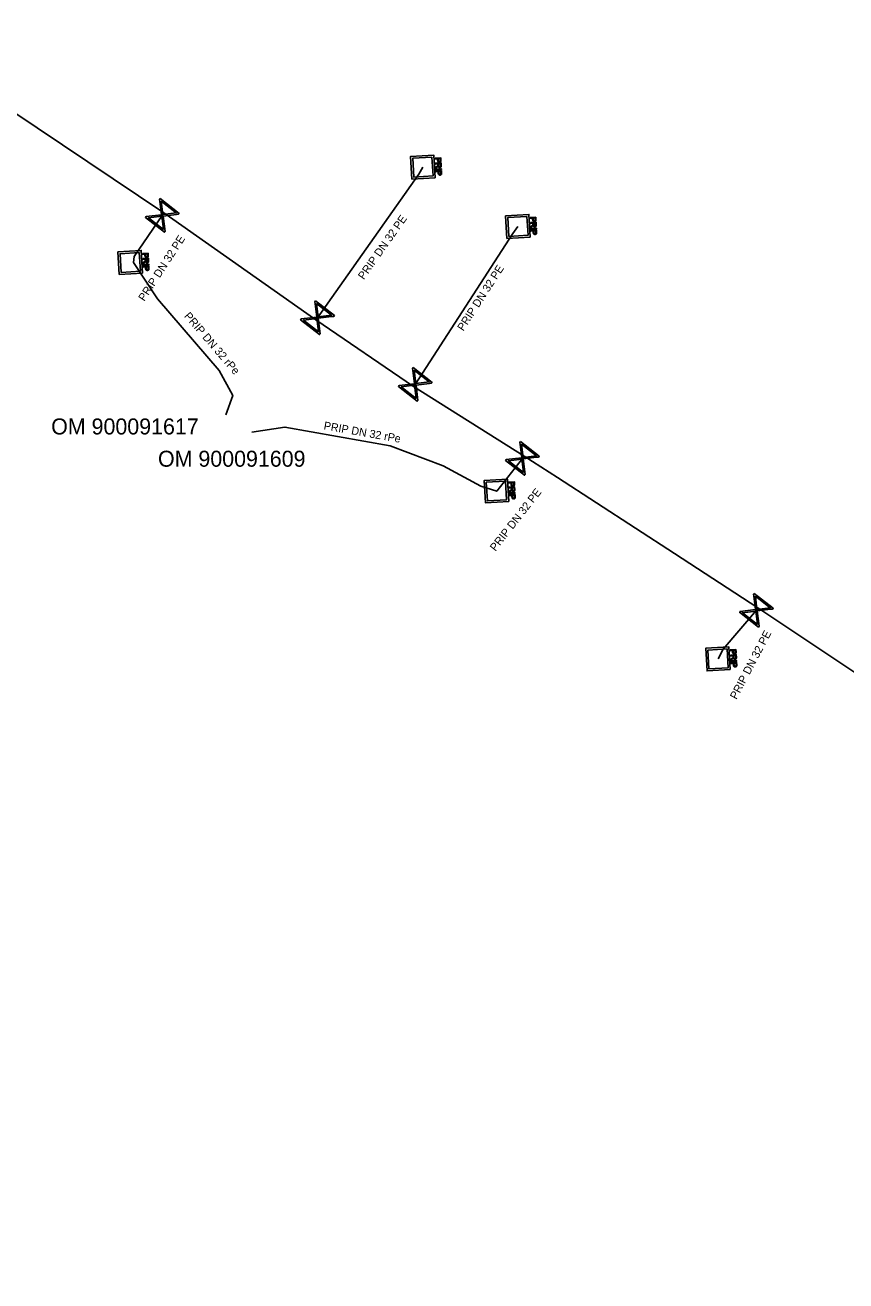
# Model space of a CAD drawing. Extents: x -643842 to -636370, y -1119190 to -1110210.
# Drawn here: x -641968.2 to -641916.9, y -1113568.9 to -1113490.4 of the extents above; entities that cross this region are included whole.
import ezdxf

# ---------------------------------------------------------------- set-up
doc = ezdxf.new("R2010")
doc.units = 0
for name, color, linetype in [('22', 7, 'Continuous'), ('7', 7, 'Continuous'), ('Default', 7, 'Continuous'), ('Level 16', 7, 'Continuous'), ('Level 18', 7, 'Continuous'), ('Level 21', 7, 'Continuous'), ('Level 23', 7, 'Continuous')]:
    doc.layers.add(name, color=color, linetype=linetype)

msp = doc.modelspace()

# ---------------------------------------------------------------- linework, layer by layer
at = {"layer": 'Default'}
for points in [[(-641942.52, -1113499.274), (-641942.488, -1113499.252), (-641942.472, -1113499.237), (-641942.456, -1113499.223), (-641942.45, -1113499.212), (-641942.444, -1113499.2), (-641942.442, -1113499.189), (-641942.44, -1113499.182), (-641942.441, -1113499.163)], [(-641942.239, -1113499.208), (-641942.236, -1113499.255), (-641942.245, -1113499.281), (-641942.253, -1113499.306), (-641942.276, -1113499.323), (-641942.3, -1113499.339), (-641942.329, -1113499.34), (-641942.368, -1113499.343), (-641942.395, -1113499.32), (-641942.422, -1113499.297), (-641942.432, -1113499.246), (-641942.441, -1113499.265), (-641942.449, -1113499.275), (-641942.466, -1113499.297), (-641942.494, -1113499.317)], [(-641942.259, -1113498.864), (-641942.257, -1113498.9), (-641942.26, -1113498.919), (-641942.263, -1113498.945), (-641942.274, -1113498.964), (-641942.285, -1113498.983), (-641942.306, -1113498.995), (-641942.328, -1113499.006), (-641942.355, -1113499.008), (-641942.401, -1113499.011), (-641942.434, -1113498.984), (-641942.466, -1113498.957), (-641942.471, -1113498.881)], [(-641942.429, -1113498.879), (-641942.427, -1113498.925), (-641942.409, -1113498.943), (-641942.39, -1113498.961), (-641942.359, -1113498.959), (-641942.337, -1113498.958), (-641942.322, -1113498.946), (-641942.306, -1113498.934), (-641942.303, -1113498.916), (-641942.3, -1113498.903), (-641942.302, -1113498.87)], [(-641942.398, -1113499.207), (-641942.396, -1113499.24), (-641942.388, -1113499.258), (-641942.381, -1113499.276), (-641942.365, -1113499.284), (-641942.35, -1113499.293), (-641942.332, -1113499.292), (-641942.308, -1113499.29), (-641942.292, -1113499.271), (-641942.277, -1113499.252), (-641942.279, -1113499.211)], [(-641942.214, -1113499.665), (-641942.211, -1113499.7), (-641942.214, -1113499.72), (-641942.217, -1113499.746), (-641942.228, -1113499.765), (-641942.24, -1113499.784), (-641942.261, -1113499.795), (-641942.282, -1113499.807), (-641942.309, -1113499.809), (-641942.355, -1113499.811), (-641942.388, -1113499.785), (-641942.421, -1113499.758), (-641942.425, -1113499.682)], [(-641942.384, -1113499.68), (-641942.381, -1113499.726), (-641942.363, -1113499.744), (-641942.345, -1113499.762), (-641942.313, -1113499.76), (-641942.291, -1113499.759), (-641942.276, -1113499.747), (-641942.261, -1113499.735), (-641942.257, -1113499.716), (-641942.254, -1113499.704), (-641942.256, -1113499.671)], [(-641936.319, -1113502.574), (-641936.317, -1113502.61), (-641936.32, -1113502.629), (-641936.323, -1113502.655), (-641936.334, -1113502.674), (-641936.345, -1113502.693), (-641936.366, -1113502.705), (-641936.388, -1113502.716), (-641936.415, -1113502.718), (-641936.461, -1113502.721), (-641936.494, -1113502.694), (-641936.526, -1113502.667), (-641936.531, -1113502.591)], [(-641936.489, -1113502.589), (-641936.487, -1113502.635), (-641936.469, -1113502.653), (-641936.45, -1113502.671), (-641936.419, -1113502.669), (-641936.397, -1113502.668), (-641936.382, -1113502.656), (-641936.366, -1113502.644), (-641936.363, -1113502.626), (-641936.36, -1113502.613), (-641936.362, -1113502.58)], [(-641936.58, -1113502.984), (-641936.548, -1113502.962), (-641936.532, -1113502.947), (-641936.516, -1113502.933), (-641936.51, -1113502.922), (-641936.504, -1113502.91), (-641936.502, -1113502.899), (-641936.5, -1113502.892), (-641936.501, -1113502.873)], [(-641936.299, -1113502.918), (-641936.296, -1113502.965), (-641936.305, -1113502.991), (-641936.313, -1113503.016), (-641936.336, -1113503.033), (-641936.36, -1113503.049), (-641936.389, -1113503.05), (-641936.428, -1113503.053), (-641936.455, -1113503.03), (-641936.482, -1113503.007), (-641936.492, -1113502.956), (-641936.501, -1113502.975), (-641936.509, -1113502.985), (-641936.526, -1113503.007), (-641936.554, -1113503.027)], [(-641936.274, -1113503.375), (-641936.271, -1113503.41), (-641936.274, -1113503.43), (-641936.277, -1113503.456), (-641936.288, -1113503.475), (-641936.3, -1113503.494), (-641936.321, -1113503.505), (-641936.342, -1113503.517), (-641936.369, -1113503.519), (-641936.415, -1113503.521), (-641936.448, -1113503.495), (-641936.481, -1113503.468), (-641936.485, -1113503.392)], [(-641936.458, -1113502.917), (-641936.456, -1113502.95), (-641936.448, -1113502.968), (-641936.441, -1113502.986), (-641936.425, -1113502.994), (-641936.41, -1113503.003), (-641936.392, -1113503.002), (-641936.368, -1113503), (-641936.352, -1113502.981), (-641936.337, -1113502.962), (-641936.339, -1113502.921)], [(-641936.444, -1113503.39), (-641936.441, -1113503.436), (-641936.423, -1113503.454), (-641936.405, -1113503.472), (-641936.373, -1113503.47), (-641936.351, -1113503.469), (-641936.336, -1113503.457), (-641936.321, -1113503.445), (-641936.317, -1113503.426), (-641936.314, -1113503.414), (-641936.316, -1113503.381)], [(-641960.549, -1113504.824), (-641960.547, -1113504.86), (-641960.55, -1113504.879), (-641960.553, -1113504.905), (-641960.564, -1113504.924), (-641960.575, -1113504.943), (-641960.596, -1113504.955), (-641960.618, -1113504.966), (-641960.645, -1113504.968), (-641960.691, -1113504.971), (-641960.724, -1113504.944), (-641960.756, -1113504.917), (-641960.761, -1113504.841)], [(-641960.719, -1113504.839), (-641960.717, -1113504.885), (-641960.699, -1113504.903), (-641960.68, -1113504.921), (-641960.649, -1113504.919), (-641960.627, -1113504.918), (-641960.612, -1113504.906), (-641960.596, -1113504.894), (-641960.593, -1113504.876), (-641960.59, -1113504.863), (-641960.592, -1113504.83)], [(-641960.81, -1113505.234), (-641960.778, -1113505.212), (-641960.762, -1113505.197), (-641960.746, -1113505.183), (-641960.74, -1113505.172), (-641960.734, -1113505.16), (-641960.732, -1113505.149), (-641960.73, -1113505.142), (-641960.731, -1113505.123)], [(-641960.529, -1113505.168), (-641960.526, -1113505.215), (-641960.535, -1113505.241), (-641960.543, -1113505.266), (-641960.566, -1113505.283), (-641960.59, -1113505.299), (-641960.619, -1113505.3), (-641960.658, -1113505.303), (-641960.685, -1113505.28), (-641960.712, -1113505.257), (-641960.722, -1113505.206), (-641960.731, -1113505.225), (-641960.739, -1113505.235), (-641960.756, -1113505.257), (-641960.784, -1113505.277)], [(-641960.504, -1113505.625), (-641960.501, -1113505.66), (-641960.504, -1113505.68), (-641960.507, -1113505.706), (-641960.518, -1113505.725), (-641960.53, -1113505.744), (-641960.551, -1113505.755), (-641960.572, -1113505.767), (-641960.599, -1113505.769), (-641960.645, -1113505.771), (-641960.678, -1113505.745), (-641960.711, -1113505.718), (-641960.715, -1113505.642)], [(-641960.688, -1113505.167), (-641960.686, -1113505.2), (-641960.678, -1113505.218), (-641960.671, -1113505.236), (-641960.655, -1113505.244), (-641960.64, -1113505.253), (-641960.622, -1113505.252), (-641960.598, -1113505.25), (-641960.582, -1113505.231), (-641960.567, -1113505.212), (-641960.569, -1113505.171)], [(-641960.674, -1113505.64), (-641960.671, -1113505.686), (-641960.653, -1113505.704), (-641960.635, -1113505.722), (-641960.603, -1113505.72), (-641960.581, -1113505.719), (-641960.566, -1113505.707), (-641960.551, -1113505.695), (-641960.547, -1113505.676), (-641960.544, -1113505.664), (-641960.546, -1113505.631)], [(-641937.92, -1113519.514), (-641937.888, -1113519.491), (-641937.872, -1113519.476), (-641937.856, -1113519.462), (-641937.85, -1113519.451), (-641937.844, -1113519.439), (-641937.842, -1113519.428), (-641937.84, -1113519.421), (-641937.841, -1113519.403)], [(-641937.639, -1113519.447), (-641937.636, -1113519.495), (-641937.645, -1113519.52), (-641937.653, -1113519.546), (-641937.676, -1113519.562), (-641937.7, -1113519.578), (-641937.729, -1113519.579), (-641937.768, -1113519.582), (-641937.795, -1113519.559), (-641937.822, -1113519.536), (-641937.832, -1113519.485), (-641937.841, -1113519.504), (-641937.849, -1113519.514), (-641937.866, -1113519.536), (-641937.894, -1113519.556)], [(-641937.659, -1113519.103), (-641937.657, -1113519.139), (-641937.66, -1113519.158), (-641937.663, -1113519.184), (-641937.674, -1113519.203), (-641937.685, -1113519.222), (-641937.706, -1113519.234), (-641937.728, -1113519.246), (-641937.755, -1113519.247), (-641937.801, -1113519.25), (-641937.834, -1113519.223), (-641937.866, -1113519.196), (-641937.871, -1113519.121)], [(-641937.829, -1113519.118), (-641937.827, -1113519.164), (-641937.809, -1113519.182), (-641937.79, -1113519.2), (-641937.759, -1113519.198), (-641937.737, -1113519.197), (-641937.722, -1113519.185), (-641937.706, -1113519.173), (-641937.703, -1113519.155), (-641937.7, -1113519.142), (-641937.702, -1113519.109)], [(-641937.798, -1113519.446), (-641937.796, -1113519.479), (-641937.788, -1113519.497), (-641937.781, -1113519.515), (-641937.765, -1113519.523), (-641937.75, -1113519.532), (-641937.732, -1113519.531), (-641937.708, -1113519.529), (-641937.692, -1113519.51), (-641937.677, -1113519.491), (-641937.679, -1113519.451)], [(-641937.614, -1113519.904), (-641937.611, -1113519.939), (-641937.614, -1113519.959), (-641937.617, -1113519.985), (-641937.628, -1113520.004), (-641937.64, -1113520.023), (-641937.661, -1113520.035), (-641937.682, -1113520.046), (-641937.709, -1113520.048), (-641937.755, -1113520.05), (-641937.788, -1113520.024), (-641937.821, -1113519.997), (-641937.825, -1113519.921)], [(-641937.784, -1113519.919), (-641937.781, -1113519.965), (-641937.763, -1113519.983), (-641937.745, -1113520.001), (-641937.713, -1113519.999), (-641937.691, -1113519.998), (-641937.676, -1113519.986), (-641937.661, -1113519.974), (-641937.657, -1113519.955), (-641937.654, -1113519.943), (-641937.656, -1113519.91)], [(-641924.07, -1113530.004), (-641924.038, -1113529.982), (-641924.022, -1113529.967), (-641924.006, -1113529.953), (-641924, -1113529.942), (-641923.994, -1113529.93), (-641923.992, -1113529.919), (-641923.99, -1113529.912), (-641923.991, -1113529.893)], [(-641923.789, -1113529.938), (-641923.786, -1113529.985), (-641923.795, -1113530.011), (-641923.803, -1113530.036), (-641923.826, -1113530.053), (-641923.85, -1113530.069), (-641923.879, -1113530.07), (-641923.918, -1113530.073), (-641923.945, -1113530.05), (-641923.972, -1113530.027), (-641923.982, -1113529.976), (-641923.991, -1113529.995), (-641923.999, -1113530.005), (-641924.016, -1113530.027), (-641924.044, -1113530.047)], [(-641923.809, -1113529.594), (-641923.807, -1113529.63), (-641923.81, -1113529.649), (-641923.813, -1113529.675), (-641923.824, -1113529.694), (-641923.835, -1113529.713), (-641923.856, -1113529.725), (-641923.878, -1113529.736), (-641923.905, -1113529.738), (-641923.951, -1113529.741), (-641923.984, -1113529.714), (-641924.016, -1113529.687), (-641924.021, -1113529.611)], [(-641923.979, -1113529.609), (-641923.977, -1113529.655), (-641923.959, -1113529.673), (-641923.94, -1113529.691), (-641923.909, -1113529.689), (-641923.887, -1113529.688), (-641923.872, -1113529.676), (-641923.856, -1113529.664), (-641923.853, -1113529.646), (-641923.85, -1113529.633), (-641923.852, -1113529.6)], [(-641923.948, -1113529.937), (-641923.946, -1113529.97), (-641923.938, -1113529.988), (-641923.931, -1113530.006), (-641923.915, -1113530.014), (-641923.9, -1113530.023), (-641923.882, -1113530.022), (-641923.858, -1113530.02), (-641923.842, -1113530.001), (-641923.827, -1113529.982), (-641923.829, -1113529.941)], [(-641923.764, -1113530.395), (-641923.761, -1113530.43), (-641923.764, -1113530.45), (-641923.767, -1113530.476), (-641923.778, -1113530.495), (-641923.79, -1113530.514), (-641923.811, -1113530.525), (-641923.832, -1113530.537), (-641923.859, -1113530.539), (-641923.905, -1113530.541), (-641923.938, -1113530.515), (-641923.971, -1113530.488), (-641923.975, -1113530.412)], [(-641923.934, -1113530.41), (-641923.931, -1113530.456), (-641923.913, -1113530.474), (-641923.895, -1113530.492), (-641923.863, -1113530.49), (-641923.841, -1113530.489), (-641923.826, -1113530.477), (-641923.811, -1113530.465), (-641923.807, -1113530.446), (-641923.804, -1113530.434), (-641923.806, -1113530.401)]]:
    msp.add_open_spline(points, degree=3, dxfattribs=at)
at = {"layer": 'Level 16'}
for points in [[(-641959.799, -1113501.277), (-641958.617, -1113502.201), (-641958.658, -1113502.253), (-641958.786, -1113502.264), (-641959.619, -1113502.368), (-641959.5, -1113503.331), (-641959.541, -1113503.383), (-641960.723, -1113502.459), (-641960.682, -1113502.407), (-641959.718, -1113502.291), (-641959.821, -1113501.457), (-641959.84, -1113501.329), (-641959.799, -1113501.277)], [(-641959.733, -1113501.448), (-641959.63, -1113502.28), (-641958.8, -1113502.177), (-641959.733, -1113501.448)], [(-641959.603, -1113503.215), (-641959.707, -1113502.378), (-641960.542, -1113502.482), (-641959.603, -1113503.215)], [(-641950.099, -1113507.667), (-641948.917, -1113508.591), (-641948.958, -1113508.643), (-641949.086, -1113508.654), (-641949.919, -1113508.758), (-641949.8, -1113509.721), (-641949.841, -1113509.773), (-641951.023, -1113508.849), (-641950.982, -1113508.797), (-641950.018, -1113508.681), (-641950.121, -1113507.847), (-641950.14, -1113507.719), (-641950.099, -1113507.667)], [(-641950.033, -1113507.838), (-641949.93, -1113508.67), (-641949.1, -1113508.567), (-641950.033, -1113507.838)], [(-641949.903, -1113509.605), (-641950.007, -1113508.768), (-641950.842, -1113508.872), (-641949.903, -1113509.605)], [(-641943.989, -1113511.837), (-641942.807, -1113512.761), (-641942.848, -1113512.813), (-641942.976, -1113512.824), (-641943.809, -1113512.928), (-641943.69, -1113513.891), (-641943.731, -1113513.943), (-641944.913, -1113513.019), (-641944.872, -1113512.967), (-641943.908, -1113512.851), (-641944.011, -1113512.017), (-641944.03, -1113511.889), (-641943.989, -1113511.837)], [(-641943.923, -1113512.008), (-641943.82, -1113512.84), (-641942.99, -1113512.737), (-641943.923, -1113512.008)], [(-641943.793, -1113513.775), (-641943.897, -1113512.938), (-641944.732, -1113513.042), (-641943.793, -1113513.775)], [(-641937.289, -1113516.457), (-641936.107, -1113517.381), (-641936.148, -1113517.433), (-641936.276, -1113517.444), (-641937.109, -1113517.548), (-641936.99, -1113518.511), (-641937.031, -1113518.563), (-641938.213, -1113517.639), (-641938.172, -1113517.587), (-641937.208, -1113517.471), (-641937.311, -1113516.637), (-641937.33, -1113516.509), (-641937.289, -1113516.457)], [(-641937.223, -1113516.628), (-641937.12, -1113517.46), (-641936.29, -1113517.357), (-641937.223, -1113516.628)], [(-641937.093, -1113518.395), (-641937.197, -1113517.558), (-641938.032, -1113517.662), (-641937.093, -1113518.395)], [(-641922.669, -1113525.947), (-641921.487, -1113526.871), (-641921.528, -1113526.923), (-641921.656, -1113526.934), (-641922.489, -1113527.038), (-641922.37, -1113528.001), (-641922.411, -1113528.053), (-641923.593, -1113527.129), (-641923.552, -1113527.077), (-641922.588, -1113526.961), (-641922.691, -1113526.127), (-641922.71, -1113525.999), (-641922.669, -1113525.947)], [(-641922.603, -1113526.118), (-641922.5, -1113526.95), (-641921.67, -1113526.847), (-641922.603, -1113526.118)], [(-641922.473, -1113527.885), (-641922.577, -1113527.048), (-641923.412, -1113527.152), (-641922.473, -1113527.885)]]:
    msp.add_lwpolyline(points, dxfattribs=at)
at = {"layer": 'Level 18'}
for points in [[(-641942.617, -1113499.973), (-641944.066, -1113500.058), (-641944.149, -1113498.647), (-641942.7, -1113498.562), (-641942.617, -1113499.973)], [(-641942.816, -1113498.69), (-641944.019, -1113498.76), (-641943.95, -1113499.93), (-641942.747, -1113499.86), (-641942.816, -1113498.69)], [(-641942.625, -1113498.751), (-641942.267, -1113498.73), (-641942.259, -1113498.864)], [(-641942.471, -1113498.881), (-641942.476, -1113498.789), (-641942.622, -1113498.797), (-641942.625, -1113498.751)], [(-641942.607, -1113499.07), (-641942.248, -1113499.049), (-641942.239, -1113499.208)], [(-641942.441, -1113499.163), (-641942.444, -1113499.109), (-641942.604, -1113499.118), (-641942.607, -1113499.07)], [(-641942.494, -1113499.317), (-641942.588, -1113499.385), (-641942.592, -1113499.325), (-641942.52, -1113499.274)], [(-641942.587, -1113499.434), (-641942.228, -1113499.413), (-641942.226, -1113499.459), (-641942.584, -1113499.48), (-641942.587, -1113499.434)], [(-641942.302, -1113498.87), (-641942.307, -1113498.779), (-641942.435, -1113498.786)], [(-641942.435, -1113498.786), (-641942.429, -1113498.879)], [(-641942.279, -1113499.211), (-641942.286, -1113499.099), (-641942.404, -1113499.106)], [(-641942.404, -1113499.106), (-641942.398, -1113499.207)], [(-641942.58, -1113499.552), (-641942.221, -1113499.531), (-641942.214, -1113499.665)], [(-641942.425, -1113499.682), (-641942.431, -1113499.59), (-641942.577, -1113499.598), (-641942.58, -1113499.552)], [(-641942.256, -1113499.671), (-641942.261, -1113499.58), (-641942.389, -1113499.587)], [(-641942.389, -1113499.587), (-641942.384, -1113499.68)], [(-641936.677, -1113503.683), (-641938.126, -1113503.768), (-641938.209, -1113502.357), (-641936.76, -1113502.272), (-641936.677, -1113503.683)], [(-641936.876, -1113502.4), (-641938.079, -1113502.47), (-641938.01, -1113503.64), (-641936.807, -1113503.57), (-641936.876, -1113502.4)], [(-641936.685, -1113502.461), (-641936.327, -1113502.44), (-641936.319, -1113502.574)], [(-641936.531, -1113502.591), (-641936.536, -1113502.499), (-641936.682, -1113502.507), (-641936.685, -1113502.461)], [(-641936.362, -1113502.58), (-641936.367, -1113502.489), (-641936.495, -1113502.496)], [(-641936.495, -1113502.496), (-641936.489, -1113502.589)], [(-641936.667, -1113502.78), (-641936.308, -1113502.759), (-641936.299, -1113502.918)], [(-641936.501, -1113502.873), (-641936.504, -1113502.819), (-641936.664, -1113502.828), (-641936.667, -1113502.78)], [(-641936.554, -1113503.027), (-641936.648, -1113503.095), (-641936.652, -1113503.035), (-641936.58, -1113502.984)], [(-641936.647, -1113503.144), (-641936.288, -1113503.123), (-641936.286, -1113503.169), (-641936.644, -1113503.19), (-641936.647, -1113503.144)], [(-641936.64, -1113503.262), (-641936.281, -1113503.241), (-641936.274, -1113503.375)], [(-641936.485, -1113503.392), (-641936.491, -1113503.3), (-641936.637, -1113503.308), (-641936.64, -1113503.262)], [(-641936.339, -1113502.921), (-641936.346, -1113502.809), (-641936.464, -1113502.816)], [(-641936.464, -1113502.816), (-641936.458, -1113502.917)], [(-641936.316, -1113503.381), (-641936.321, -1113503.29), (-641936.449, -1113503.297)], [(-641936.449, -1113503.297), (-641936.444, -1113503.39)], [(-641960.907, -1113505.933), (-641962.356, -1113506.018), (-641962.439, -1113504.607), (-641960.99, -1113504.522), (-641960.907, -1113505.933)], [(-641961.106, -1113504.65), (-641962.309, -1113504.72), (-641962.24, -1113505.89), (-641961.037, -1113505.82), (-641961.106, -1113504.65)], [(-641960.915, -1113504.711), (-641960.557, -1113504.69), (-641960.549, -1113504.824)], [(-641960.761, -1113504.841), (-641960.766, -1113504.749), (-641960.912, -1113504.757), (-641960.915, -1113504.711)], [(-641960.592, -1113504.83), (-641960.597, -1113504.739), (-641960.725, -1113504.746)], [(-641960.725, -1113504.746), (-641960.719, -1113504.839)], [(-641960.897, -1113505.03), (-641960.538, -1113505.009), (-641960.529, -1113505.168)], [(-641960.731, -1113505.123), (-641960.734, -1113505.069), (-641960.894, -1113505.078), (-641960.897, -1113505.03)], [(-641960.784, -1113505.277), (-641960.878, -1113505.345), (-641960.882, -1113505.285), (-641960.81, -1113505.234)], [(-641960.877, -1113505.394), (-641960.518, -1113505.373), (-641960.516, -1113505.419), (-641960.874, -1113505.44), (-641960.877, -1113505.394)], [(-641960.87, -1113505.512), (-641960.511, -1113505.491), (-641960.504, -1113505.625)], [(-641960.715, -1113505.642), (-641960.721, -1113505.55), (-641960.867, -1113505.558), (-641960.87, -1113505.512)], [(-641960.569, -1113505.171), (-641960.576, -1113505.059), (-641960.694, -1113505.066)], [(-641960.694, -1113505.066), (-641960.688, -1113505.167)], [(-641960.546, -1113505.631), (-641960.551, -1113505.54), (-641960.679, -1113505.547)], [(-641960.679, -1113505.547), (-641960.674, -1113505.64)], [(-641938.017, -1113520.213), (-641939.466, -1113520.297), (-641939.549, -1113518.886), (-641938.1, -1113518.801), (-641938.017, -1113520.213)], [(-641938.216, -1113518.929), (-641939.419, -1113519), (-641939.35, -1113520.169), (-641938.147, -1113520.099), (-641938.216, -1113518.929)], [(-641938.025, -1113518.99), (-641937.667, -1113518.969), (-641937.659, -1113519.103)], [(-641937.871, -1113519.121), (-641937.876, -1113519.028), (-641938.022, -1113519.037), (-641938.025, -1113518.99)], [(-641937.702, -1113519.109), (-641937.707, -1113519.018), (-641937.835, -1113519.026)], [(-641937.835, -1113519.026), (-641937.829, -1113519.118)], [(-641938.007, -1113519.309), (-641937.648, -1113519.289), (-641937.639, -1113519.447)], [(-641937.841, -1113519.403), (-641937.844, -1113519.348), (-641938.004, -1113519.357), (-641938.007, -1113519.309)], [(-641937.894, -1113519.556), (-641937.988, -1113519.624), (-641937.992, -1113519.564), (-641937.92, -1113519.514)], [(-641937.987, -1113519.673), (-641937.628, -1113519.652), (-641937.626, -1113519.698), (-641937.984, -1113519.719), (-641937.987, -1113519.673)], [(-641937.98, -1113519.791), (-641937.621, -1113519.77), (-641937.614, -1113519.904)], [(-641937.825, -1113519.921), (-641937.831, -1113519.829), (-641937.977, -1113519.837), (-641937.98, -1113519.791)], [(-641937.679, -1113519.451), (-641937.686, -1113519.338), (-641937.804, -1113519.345)], [(-641937.804, -1113519.345), (-641937.798, -1113519.446)], [(-641937.656, -1113519.91), (-641937.661, -1113519.819), (-641937.789, -1113519.826)], [(-641937.789, -1113519.826), (-641937.784, -1113519.919)], [(-641924.167, -1113530.703), (-641925.616, -1113530.788), (-641925.699, -1113529.377), (-641924.25, -1113529.292), (-641924.167, -1113530.703)], [(-641924.366, -1113529.42), (-641925.569, -1113529.49), (-641925.5, -1113530.66), (-641924.297, -1113530.59), (-641924.366, -1113529.42)], [(-641924.175, -1113529.481), (-641923.817, -1113529.46), (-641923.809, -1113529.594)], [(-641924.021, -1113529.611), (-641924.026, -1113529.519), (-641924.172, -1113529.527), (-641924.175, -1113529.481)], [(-641924.157, -1113529.8), (-641923.798, -1113529.779), (-641923.789, -1113529.938)], [(-641923.991, -1113529.893), (-641923.994, -1113529.839), (-641924.154, -1113529.848), (-641924.157, -1113529.8)], [(-641924.044, -1113530.047), (-641924.138, -1113530.115), (-641924.142, -1113530.055), (-641924.07, -1113530.004)], [(-641923.852, -1113529.6), (-641923.857, -1113529.509), (-641923.985, -1113529.516)], [(-641923.985, -1113529.516), (-641923.979, -1113529.609)], [(-641923.829, -1113529.941), (-641923.836, -1113529.829), (-641923.954, -1113529.836)], [(-641923.954, -1113529.836), (-641923.948, -1113529.937)], [(-641924.137, -1113530.164), (-641923.778, -1113530.143), (-641923.776, -1113530.189), (-641924.134, -1113530.21), (-641924.137, -1113530.164)], [(-641924.13, -1113530.282), (-641923.771, -1113530.261), (-641923.764, -1113530.395)], [(-641923.975, -1113530.412), (-641923.981, -1113530.32), (-641924.127, -1113530.328), (-641924.13, -1113530.282)], [(-641923.806, -1113530.401), (-641923.811, -1113530.31), (-641923.939, -1113530.317)], [(-641923.939, -1113530.317), (-641923.934, -1113530.41)]]:
    msp.add_lwpolyline(points, dxfattribs=at)
at = {"layer": 'Level 21'}
msp.add_lwpolyline([(-641857.82, -1113579.43), (-641862.85, -1113574.5), (-641870.19, -1113567.49), (-641878.25, -1113559.43), (-641879.94, -1113557.92), (-641885.11, -1113553.34), (-641893.02, -1113547.12), (-641901.21, -1113541.4), (-641911.54, -1113534.19), (-641914.89, -1113531.89), (-641922.44, -1113526.85), (-641927.665, -1113523.455), (-641934.975, -1113518.715), (-641937.06, -1113517.37), (-641943.97, -1113513.02), (-641950.07, -1113508.85), (-641959.57, -1113502.17), (-641977.07, -1113490.44)], dxfattribs=at)
at = {"layer": 'Level 23'}
for points in [[(-641950.07, -1113508.85), (-641949.97, -1113508.72), (-641943.64, -1113499.75), (-641943.38, -1113499.31)], [(-641955.69, -1113514.78), (-641955.269, -1113513.59), (-641956.12, -1113512.01), (-641959.969, -1113507.54), (-641961.47, -1113505.28), (-641961.43, -1113504.9), (-641959.67, -1113502.33), (-641959.57, -1113502.17)], [(-641943.97, -1113513.02), (-641943.86, -1113512.89), (-641937.77, -1113503.45), (-641937.44, -1113503.02)], [(-641954.069, -1113515.88), (-641952.01, -1113515.56), (-641945.42, -1113516.72), (-641942.12, -1113517.97), (-641939.77, -1113519.24), (-641938.77, -1113519.56), (-641937.16, -1113517.51), (-641937.06, -1113517.37)], [(-641924.93, -1113530.04), (-641924.61, -1113529.43), (-641922.54, -1113527), (-641922.44, -1113526.85)]]:
    msp.add_lwpolyline(points, dxfattribs=at)

# ---------------------------------------------------------------- texts
at = {"layer": '22'}
for s, rotation, p in [('PRIP DN 32 PE', 54.78993, (-641947.073, -1113506.385)), ('PRIP DN 32 PE', 57.0306, (-641960.787, -1113507.736)), ('PRIP DN 32 PE', 57.17284, (-641940.851, -1113509.595)), ('PRIP DN 32 rPe', 310.73101, (-641958.336, -1113508.639)), ('PRIP DN 32 rPe', 350.01682, (-641949.608, -1113515.695)), ('PRIP DN 32 PE', 51.98106, (-641938.846, -1113523.352)), ('PRIP DN 32 PE', 62.31894, (-641923.78, -1113532.611))]:
    msp.add_text(s, height=0.5, rotation=rotation, dxfattribs=at).set_placement(p)
at = {"layer": '7'}
for s, p in [('OM 900091617', (-641966.615, -1113516.016)), ('OM 900091609', (-641959.939, -1113518.032))]:
    msp.add_text(s, height=1, dxfattribs=at).set_placement(p)

doc.saveas('drawing.dxf')
